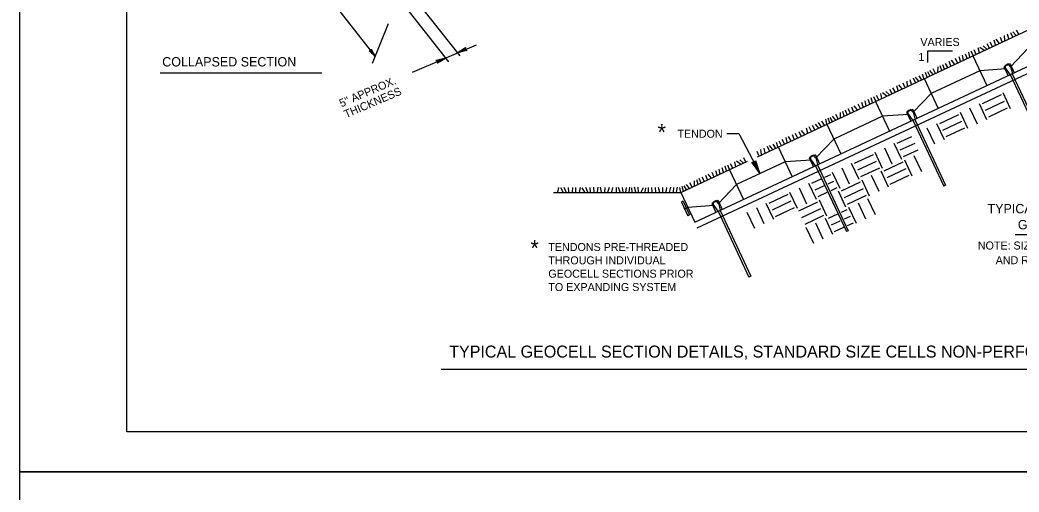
# Model space of a CAD drawing. Extents: x 638850 to 644908, y 297188 to 298900.
# Drawn here: x 638850.4 to 639224.8, y 298046 to 298222.9 of the extents above; entities that cross this region are included whole.
import ezdxf

# ---------------------------------------------------------------- set-up
doc = ezdxf.new("R2010")
doc.units = 0
for name, color, linetype in [('1', 7, 'Continuous'), ('3', 7, 'Continuous'), ('6', 7, 'Continuous'), ('PLT-BNDY', 7, 'Continuous')]:
    doc.layers.add(name, color=color, linetype=linetype)

msp = doc.modelspace()

# ---------------------------------------------------------------- linework, layer by layer
at = {"layer": '1'}
for p, q in [((638890.44, 298068.53), (638890.44, 298632.53)), ((639126.75, 298171.66), (639232.61, 298221.18)), ((639220.93, 298215.75), (639220.44, 298217.5)), ((639222.44, 298216.47), (639221.77, 298218.11)), ((639223.77, 298217.08), (639222.44, 298218.47)), ((639224.74, 298217.62), (639223.83, 298219.08)), ((639213.67, 298212.3), (639212.82, 298213.93)), ((639214.88, 298212.96), (639213.97, 298214.54)), ((639216.03, 298213.57), (639215.48, 298215.26)), ((639217.42, 298214.11), (639216.21, 298215.63)), ((639218.51, 298214.72), (639217.9, 298216.29)), ((639219.48, 298215.14), (639219.29, 298217.02)), ((639190.66, 298206.91), (639190.66, 298211.34)), ((639205.32, 298208.55), (639204.72, 298210.12)), ((639206.35, 298208.97), (639205.93, 298210.78)), ((639207.56, 298209.51), (639206.89, 298211.15)), ((639208.77, 298210), (639207.92, 298211.63)), ((639209.92, 298210.54), (639209.5, 298212.42)), ((639211.73, 298211.45), (639210.16, 298212.6)), ((639212.76, 298211.93), (639211.37, 298213.21)), ((639228.37, 298212.41), (639221.59, 298205.36)), ((639103.27, 298147.08), (639234.88, 298208.65)), ((639104.24, 298145.01), (639235.4, 298206.37)), ((639196.83, 298204.45), (639196.19, 298206.12)), ((639198.12, 298205.05), (639197.28, 298206.61)), ((639199.21, 298205.64), (639198.61, 298207.33)), ((639200.73, 298206.25), (639199.52, 298207.76)), ((639201.69, 298206.85), (639201.03, 298208.42)), ((639202.84, 298207.4), (639202.36, 298209.09)), ((639203.99, 298207.76), (639203.63, 298209.69)), ((639207.5, 298209.44), (639212.72, 298198.29)), ((639221.45, 298206.45), (639219.12, 298205.36)), ((639220.77, 298206.42), (639219.58, 298205.86)), ((639221.59, 298205.36), (639220.77, 298206.42)), ((639221.45, 298206.45), (639223.01, 298203.1)), ((639189.16, 298200.92), (639188.62, 298202.61)), ((639190.32, 298201.4), (639189.72, 298203.22)), ((639191.38, 298201.9), (639190.56, 298203.4)), ((639192.56, 298202.45), (639191.35, 298203.95)), ((639210.11, 298203.86), (639191.87, 298195.33)), ((639193.47, 298202.86), (639192.62, 298204.55)), ((639194.37, 298203.34), (639194.43, 298205.28)), ((639195.8, 298203.96), (639195.28, 298205.64)), ((639219.87, 298204.55), (639210.11, 298203.86)), ((639219.12, 298205.36), (639220.69, 298202.01)), ((639219.87, 298204.55), (639219.58, 298205.86)), ((639219.87, 298204.55), (639221.35, 298202.41)), ((639221.51, 298202.4), (639233.04, 298177.73)), ((639221.59, 298205.36), (639222.28, 298202.85)), ((639222.19, 298202.72), (639233.73, 298178.06)), ((639180.94, 298197.04), (639179.73, 298198.56)), ((639182.02, 298197.65), (639181.42, 298199.22)), ((639182.99, 298198.07), (639182.81, 298199.95)), ((639184.44, 298198.68), (639183.96, 298200.43)), ((639185.96, 298199.41), (639185.29, 298201.04)), ((639187.29, 298200.01), (639185.96, 298201.4)), ((639188.25, 298200.56), (639187.35, 298202.01)), ((639189.26, 298200.9), (639194.48, 298189.75)), ((639173.44, 298193.47), (639173.01, 298195.35)), ((639175.25, 298194.38), (639173.68, 298195.53)), ((639176.28, 298194.87), (639174.89, 298196.14)), ((639177.19, 298195.23), (639176.34, 298196.86)), ((639178.4, 298195.9), (639177.49, 298197.47)), ((639179.55, 298196.5), (639179, 298198.19)), ((639191.89, 298195.34), (639185.11, 298188.29)), ((639218.07, 298194.81), (639210.98, 298191.5)), ((639218.69, 298195.75), (639221.5, 298189.75)), ((639165.21, 298189.78), (639164.54, 298191.36)), ((639166.36, 298190.33), (639165.88, 298192.02)), ((639167.51, 298190.69), (639167.15, 298192.63)), ((639168.84, 298191.48), (639168.23, 298193.05)), ((639169.87, 298191.9), (639169.44, 298193.72)), ((639171.08, 298192.45), (639170.41, 298194.08)), ((639171.02, 298192.37), (639176.24, 298181.22)), ((639172.29, 298192.93), (639171.44, 298194.56)), ((639209.86, 298191.62), (639212.66, 298185.62)), ((639219.23, 298192.32), (639212.14, 298189.01)), ((639156.98, 298185.79), (639156.14, 298187.48)), ((639157.89, 298186.27), (639157.95, 298188.21)), ((639159.31, 298186.89), (639158.8, 298188.57)), ((639160.35, 298187.38), (639159.71, 298189.06)), ((639161.64, 298187.98), (639160.79, 298189.54)), ((639162.73, 298188.57), (639162.13, 298190.27)), ((639164.24, 298189.18), (639163.03, 298190.69)), ((639183.38, 298187.48), (639173.63, 298186.79)), ((639184.96, 298189.39), (639182.64, 298188.3)), ((639182.64, 298188.3), (639184.2, 298184.95)), ((639184.29, 298189.35), (639183.1, 298188.79)), ((639183.38, 298187.48), (639183.1, 298188.79)), ((639183.38, 298187.48), (639184.87, 298185.34)), ((639185.11, 298188.29), (639184.29, 298189.35)), ((639184.96, 298189.39), (639186.53, 298186.04)), ((639185.11, 298188.29), (639185.8, 298185.78)), ((639202.09, 298187.33), (639195, 298184.02)), ((639202.71, 298188.28), (639205.52, 298182.28)), ((639206.28, 298189.95), (639209.09, 298183.95)), ((639220.39, 298189.84), (639213.31, 298186.52)), ((639149.73, 298182.37), (639148.52, 298183.85)), ((639150.69, 298182.94), (639149.63, 298184.42)), ((639151.9, 298183.46), (639150.84, 298184.94)), ((639152.78, 298183.83), (639152.39, 298185.73)), ((639152.78, 298183.83), (639157.99, 298172.69)), ((639153.84, 298184.34), (639153.23, 298186.15)), ((639154.9, 298184.83), (639154.08, 298186.33)), ((639156.08, 298185.38), (639154.87, 298186.88)), ((639173.63, 298186.79), (639155.39, 298178.26)), ((639185.02, 298185.33), (639196.56, 298160.67)), ((639185.71, 298185.65), (639197.25, 298160.99)), ((639193.88, 298184.14), (639196.68, 298178.15)), ((639203.25, 298184.85), (639196.16, 298181.53)), ((639119.83, 298180.35), (639127.57, 298165.63)), ((639140.56, 298178.25), (639139.9, 298179.83)), ((639141.77, 298178.71), (639141.08, 298180.4)), ((639143.1, 298179.31), (639142.35, 298180.97)), ((639144.55, 298179.92), (639143.28, 298181.43)), ((639145.61, 298180.49), (639145.19, 298182.31)), ((639147, 298181.13), (639146.19, 298182.79)), ((639148.27, 298181.76), (639147.4, 298183.4)), ((639190.3, 298182.47), (639193.11, 298176.47)), ((639204.41, 298182.36), (639197.33, 298179.05)), ((639133.53, 298174.95), (639132.62, 298176.41)), ((639134.44, 298175.32), (639133.89, 298177.01)), ((639135.65, 298175.98), (639134.86, 298177.5)), ((639136.92, 298176.53), (639136.07, 298178.04)), ((639137.93, 298176.92), (639137.48, 298178.8)), ((639139.35, 298177.62), (639138.38, 298179.16)), ((639155.41, 298178.27), (639148.63, 298171.22)), ((639177.9, 298176.67), (639180.7, 298170.67)), ((639184.54, 298179.13), (639179.02, 298176.54)), ((639185.7, 298176.64), (639180.18, 298174.06)), ((639127.3, 298172.05), (639126.7, 298173.62)), ((639128.27, 298172.47), (639128.09, 298174.35)), ((639129.72, 298173.08), (639129.24, 298174.83)), ((639131.23, 298173.8), (639130.57, 298175.44)), ((639132.56, 298174.41), (639131.23, 298175.8)), ((639134.54, 298175.3), (639139.75, 298164.15)), ((639148.48, 298172.32), (639146.15, 298171.23)), ((639148.48, 298172.32), (639150.05, 298168.97)), ((639170.13, 298172.38), (639163.04, 298169.07)), ((639170.75, 298173.32), (639173.56, 298167.33)), ((639174.32, 298175), (639177.13, 298169)), ((639186.87, 298174.15), (639181.35, 298171.57)), ((639098.05, 298158.23), (639123.09, 298169.95)), ((639117.56, 298167.33), (639116.72, 298168.96)), ((639118.71, 298167.87), (639118.29, 298169.75)), ((639137.14, 298169.73), (639118.9, 298161.19)), ((639120.53, 298168.78), (639118.95, 298169.93)), ((639121.55, 298169.26), (639120.16, 298170.54)), ((639122.46, 298169.63), (639121.61, 298171.26)), ((639146.9, 298170.41), (639137.14, 298169.73)), ((639146.15, 298171.23), (639147.72, 298167.88)), ((639147.8, 298172.28), (639146.62, 298171.73)), ((639146.9, 298170.41), (639146.62, 298171.73)), ((639146.9, 298170.41), (639148.38, 298168.28)), ((639148.63, 298171.22), (639147.8, 298172.28)), ((639148.63, 298171.22), (639149.32, 298168.71)), ((639149.23, 298168.58), (639160.77, 298143.92)), ((639161.92, 298169.19), (639164.72, 298163.19)), ((639171.29, 298169.9), (639164.2, 298166.58)), ((639181.19, 298169.55), (639174.11, 298166.23)), ((639181.82, 298170.49), (639184.62, 298164.49)), ((639185.39, 298172.16), (639188.2, 298166.16)), ((639109.52, 298163.58), (639108.31, 298165.09)), ((639110.49, 298164.18), (639109.82, 298165.75)), ((639111.63, 298164.73), (639111.15, 298166.42)), ((639112.78, 298165.09), (639112.42, 298167.03)), ((639114.11, 298165.88), (639113.51, 298167.45)), ((639115.14, 298166.3), (639114.72, 298168.11)), ((639116.35, 298166.84), (639115.69, 298168.48)), ((639116.3, 298166.77), (639121.51, 298155.62)), ((639148.54, 298168.26), (639160.08, 298143.6)), ((639154.15, 298164.91), (639151.91, 298163.86)), ((639154.77, 298165.85), (639157.58, 298159.85)), ((639158.34, 298167.52), (639161.15, 298161.52)), ((639172.45, 298167.41), (639165.37, 298164.09)), ((639172.98, 298166.36), (639175.79, 298160.36)), ((639182.35, 298167.06), (639175.27, 298163.75)), ((639101.35, 298159.78), (639100.14, 298161.28)), ((639102.26, 298160.19), (639101.41, 298161.88)), ((639103.17, 298160.67), (639103.23, 298162.61)), ((639104.59, 298161.29), (639104.07, 298162.97)), ((639105.63, 298161.78), (639104.98, 298163.45)), ((639106.91, 298162.38), (639106.07, 298163.94)), ((639108.01, 298162.97), (639107.4, 298164.66)), ((639118.92, 298161.2), (639112.15, 298154.15)), ((639145.94, 298161.72), (639148.74, 298155.72)), ((639150.48, 298163.19), (639147.06, 298161.59)), ((639155.31, 298162.42), (639153.12, 298161.4)), ((639165.21, 298162.07), (639158.12, 298158.76)), ((639165.84, 298163.01), (639168.64, 298157.01)), ((639169.41, 298164.68), (639172.22, 298158.69)), ((639183.52, 298164.57), (639176.43, 298161.26)), ((639051.96, 298158.31), (639052.36, 298160.14)), ((639053.98, 298158.31), (639053.04, 298160.02)), ((639055.12, 298158.32), (639054.4, 298160.06)), ((639056.09, 298158.31), (639056.02, 298160.1)), ((639057.47, 298158.35), (639057.56, 298160.11)), ((639058.77, 298158.28), (639058.7, 298160.12)), ((639060.04, 298158.28), (639060.46, 298160.16)), ((639062.07, 298158.34), (639061.13, 298160.04)), ((639063.21, 298158.34), (639062.49, 298160.08)), ((639064.18, 298158.28), (639064.11, 298160.12)), ((639065.56, 298158.37), (639065.41, 298160.18)), ((639066.86, 298158.44), (639067.08, 298160.2)), ((639068.35, 298158.34), (639067.9, 298160.22)), ((639069.59, 298158.43), (639069.71, 298160.11)), ((639070.65, 298158.4), (639071.28, 298160.18)), ((639072.22, 298158.33), (639072.53, 298160.13)), ((639073.9, 298158.35), (639073.99, 298160.11)), ((639075.36, 298158.33), (639074.74, 298160.16)), ((639076.47, 298158.42), (639076.26, 298160.12)), ((639077.44, 298158.36), (639077.67, 298160.13)), ((639078.7, 298158.31), (639078.92, 298160.21)), ((639079.87, 298158.31), (639079.76, 298160.02)), ((639081.17, 298158.31), (639080.71, 298160.18)), ((639082.16, 298158.29), (639082.11, 298160.19)), ((639083.19, 298158.35), (639084.07, 298160.08)), ((639084.74, 298158.31), (639084.99, 298160.05)), ((639085.89, 298158.31), (639086.01, 298160.1)), ((639087.3, 298158.31), (639087.2, 298160.08)), ((639088.7, 298158.31), (639088.6, 298160.08)), ((639090.17, 298158.29), (639089.72, 298160.17)), ((639091.31, 298158.43), (639091.37, 298160.13)), ((639092.58, 298158.43), (639092.86, 298160.17)), ((639093.77, 298158.27), (639094.26, 298160.18)), ((639095.31, 298158.42), (639095.43, 298160.1)), ((639096.42, 298158.37), (639096.81, 298160.19)), ((639098.05, 298158.23), (639097.66, 298160.13)), ((639098.05, 298158.23), (639103.27, 298147.08)), ((639099.11, 298158.73), (639098.51, 298160.55)), ((639100.18, 298159.23), (639099.36, 298160.73)), ((639138.16, 298157.43), (639131.08, 298154.12)), ((639138.79, 298158.37), (639141.6, 298152.37)), ((639142.36, 298160.04), (639145.17, 298154.04)), ((639151.77, 298160.77), (639148.22, 298159.1)), ((639152.74, 298158.19), (639149.39, 298156.62)), ((639156.47, 298159.93), (639154.22, 298158.88)), ((639157, 298158.88), (639159.81, 298152.88)), ((639166.37, 298159.58), (639159.29, 298156.27)), ((639197.25, 298160.99), (639196.56, 298160.67)), ((639098.96, 298154.99), (639098.27, 298154.67)), ((639098.27, 298154.67), (639100.67, 298149.53)), ((639098.96, 298154.99), (639101.36, 298149.85)), ((639112, 298155.25), (639109.67, 298154.16)), ((639109.67, 298154.16), (639111.24, 298150.81)), ((639111.32, 298155.21), (639110.13, 298154.66)), ((639110.42, 298153.34), (639110.13, 298154.66)), ((639112.15, 298154.15), (639111.32, 298155.21)), ((639112, 298155.25), (639113.57, 298151.9)), ((639112.15, 298154.15), (639112.84, 298151.65)), ((639129.96, 298154.24), (639132.76, 298148.24)), ((639139.33, 298154.94), (639132.24, 298151.63)), ((639149.23, 298154.59), (639142.14, 298151.28)), ((639149.85, 298155.54), (639152.66, 298149.54)), ((639167.54, 298157.1), (639160.45, 298153.78)), ((639164.49, 298154.37), (639167.3, 298148.37)), ((639168.07, 298156.04), (639170.87, 298150.05)), ((639100.66, 298152.66), (639099.18, 298151.97)), ((639110.42, 298153.34), (639100.66, 298152.66)), ((639101.36, 298149.85), (639100.67, 298149.53)), ((639110.42, 298153.34), (639111.9, 298151.21)), ((639112.06, 298151.19), (639123.6, 298126.53)), ((639112.75, 298151.52), (639124.28, 298126.85)), ((639122.81, 298150.9), (639125.62, 298144.9)), ((639126.38, 298152.57), (639129.19, 298146.57)), ((639140.49, 298152.46), (639133.41, 298149.14)), ((639150.39, 298152.11), (639143.31, 298148.79)), ((639156.79, 298150.12), (639153.21, 298148.44)), ((639160.3, 298151.76), (639158.1, 298150.73)), ((639160.92, 298152.7), (639163.73, 298146.7)), ((639151.56, 298149.62), (639144.47, 298146.31)), ((639148.51, 298146.9), (639151.32, 298140.9)), ((639152.09, 298148.57), (639154.89, 298142.57)), ((639157.68, 298147.5), (639154.37, 298145.96)), ((639161.46, 298149.27), (639159.28, 298148.25)), ((639162.62, 298146.79), (639160.33, 298145.71)), ((639144.94, 298145.22), (639147.75, 298139.23)), ((639158.97, 298145.07), (639155.54, 298143.47)), ((639160.77, 298143.92), (639160.08, 298143.6)), ((639124.28, 298126.85), (639123.6, 298126.53)), ((639676.44, 298068.53), (638890.44, 298068.53))]:
    msp.add_line(p, q, dxfattribs=at)
for points in [[(638982.05, 298211.71), (638981.95, 298211.49), (638983.56, 298209.2), (638982.05, 298211.71), (638982.06, 298211.9), (638983.56, 298209.2), (638981.72, 298211.31), (638981.5, 298211.26), (638983.56, 298209.2), (638981.29, 298211.3), (638981.5, 298211.26)], [(639017.66, 298211.55), (639017.44, 298211.73), (639014.29, 298210.58), (639017.66, 298211.55), (639017.89, 298211.48), (639014.29, 298210.58), (639017.3, 298212.05), (639017.32, 298212.33), (639014.29, 298210.58), (639017.43, 298212.56), (639017.32, 298212.33)], [(639006.5, 298207.65), (639006.72, 298207.47), (639009.87, 298208.62), (639006.5, 298207.65), (639006.27, 298207.72), (639009.87, 298208.62), (639006.86, 298207.15), (639006.84, 298206.87), (639009.87, 298208.62), (639006.73, 298206.64), (639006.84, 298206.87)], [(639125.94, 298169.98), (639125.72, 298169.68), (639127.57, 298165.63), (639125.94, 298169.98), (639126.01, 298170.29), (639127.57, 298165.63), (639125.31, 298169.46), (639124.94, 298169.45), (639127.57, 298165.63), (639124.63, 298169.56), (639124.94, 298169.45)]]:
    msp.add_lwpolyline(points, dxfattribs=at)
at = {"layer": '3'}
for p, q in [((639190.66, 298211.34), (639199.82, 298211.33)), ((638902.91, 298203.06), (638963.54, 298203.06)), ((639115.28, 298180.36), (639119.83, 298180.35)), ((639050.4, 298158.23), (639098.05, 298158.23)), ((639223.32, 298142.45), (639329.53, 298142.45)), ((639008.23, 298092.07), (639313.08, 298092.07))]:
    msp.add_line(p, q, dxfattribs=at)
at = {"layer": '6'}
for p, q in [((638907.05, 298306.47), (638983.56, 298209.2)), ((638993.47, 298229.43), (639010.95, 298207.19)), ((638997.8, 298231.52), (639015.2, 298209.39)), ((638982.53, 298206.64), (638988.52, 298221.6)), ((638997.46, 298203.32), (639021.49, 298213.61))]:
    msp.add_line(p, q, dxfattribs=at)
at = {"layer": 'PLT-BNDY'}
for points in [[(638850.44, 298647.53), (639691.44, 298647.53), (639691.44, 298053.53), (638850.44, 298053.53)], [(638850.44, 298053.53), (639691.44, 298053.53), (639691.44, 297459.53), (638850.44, 297459.53)]]:
    msp.add_lwpolyline(points, close=True, dxfattribs=at)

# ---------------------------------------------------------------- texts
at = {"layer": '1'}
for s, height, p in [('VARIES', 3, (639187.82, 298213.11)), ('1', 3, (639187.09, 298207.54)), ('*', 6, (639089.37, 298177.87)), ('TENDON', 3, (639096.79, 298178.76)), ('*', 6, (639041.73, 298134.43)), ('TENDONS PRE-THREADED', 3, (639048.42, 298136.32)), ('NOTE: SIZE, SPACING AND METHOD OF ANCHORAGE', 3, (639209.35, 298136.88)), ('THROUGH INDIVIDUAL', 3, (639048.42, 298131.32)), ('      AND RESTRAINT VARIES AS PER DESIGN.', 3, (639209.35, 298131.38)), ('GEOCELL SECTIONS PRIOR', 3, (639048.42, 298126.32)), ('TO EXPANDING SYSTEM', 3, (639048.42, 298121.32))]:
    msp.add_text(s, height=height, dxfattribs=at).set_placement(p)
at = {"layer": '3'}
for s, height, p in [('COLLAPSED SECTION', 3.5, (638903.75, 298205.46)), ('TYPICAL SECTION - SOIL FILLED (GRASS)', 3.5, (639212.99, 298150.45)), ('GEOWEB SLOPE PROTECTION SYSTEM', 3.5, (639224.35, 298144.45)), ('TYPICAL GEOCELL SECTION DETAILS, STANDARD SIZE CELLS NON-PERFORATED', 4.5, (639011.27, 298096.39))]:
    msp.add_text(s, height=height, dxfattribs=at).set_placement(p)
for s, p in [('5" APPROX.', (638970.88, 298190.11)), ('THICKNESS', (638972.63, 298186.03))]:
    msp.add_text(s, height=3, rotation=23.1871, dxfattribs=at).set_placement(p)

doc.saveas('drawing.dxf')
